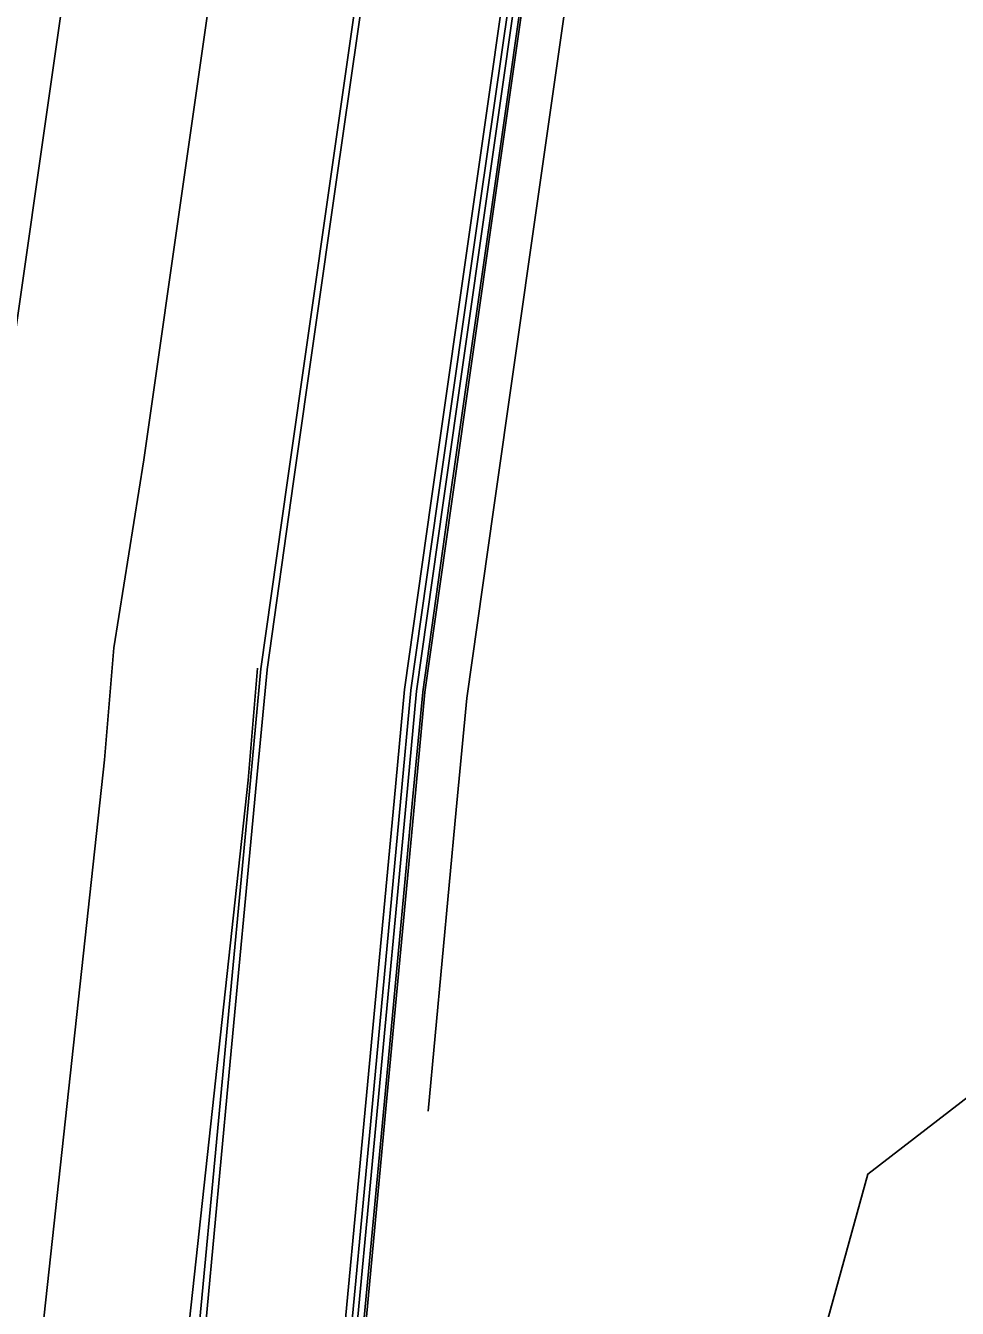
# Model space of a CAD drawing. Extents: x 1797478 to 1808916, y 246529 to 250952.
# Drawn here: x 1797866.3 to 1797943.4, y 248823.2 to 248929.3 of the extents above; entities that cross this region are included whole.
import ezdxf

# ---------------------------------------------------------------- set-up
doc = ezdxf.new("R2010")
doc.units = 0
for name, color, linetype in [('1', 7, 'Continuous'), ('60', 7, 'Continuous'), ('EDPV-LINE', 7, 'Continuous'), ('LIMT-CSLINE', 7, 'Continuous'), ('SHDR-UPAV', 7, 'Continuous')]:
    doc.layers.add(name, color=color, linetype=linetype)

msp = doc.modelspace()

# ---------------------------------------------------------------- linework, layer by layer
for points in [[(1797855.57, 248820.57), (1797858.28, 248845.43), (1797860.99, 248870.3), (1797862.02, 248879.51), (1797862.02, 248879.52), (1797864.24, 248895.09), (1797867.78, 248919.84), (1797871.31, 248944.59), (1797874.85, 248969.34), (1797878.39, 248994.08), (1797881.92, 249018.83), (1797885.46, 249043.58), (1797888.99, 249068.33), (1797892.53, 249093.08), (1797896.07, 249117.83), (1797899.6, 249142.58), (1797903.14, 249167.33), (1797906.67, 249192.07), (1797910.21, 249216.82), (1797913.75, 249241.57), (1797917.28, 249266.32)], [(1797855.57, 248820.57), (1797858.28, 248845.43), (1797860.99, 248870.3), (1797862.02, 248879.51), (1797862.02, 248879.52), (1797864.24, 248895.09), (1797867.78, 248919.84), (1797871.31, 248944.59), (1797874.85, 248969.34), (1797878.39, 248994.08), (1797881.92, 249018.83), (1797885.46, 249043.58), (1797888.99, 249068.33), (1797892.53, 249093.08), (1797896.07, 249117.83), (1797899.6, 249142.58), (1797903.14, 249167.33), (1797906.67, 249192.07), (1797910.21, 249216.82), (1797913.75, 249241.57), (1797917.28, 249266.32)], [(1797855.57, 248820.57), (1797858.28, 248845.43), (1797860.99, 248870.3), (1797862.02, 248879.51), (1797862.02, 248879.52), (1797864.24, 248895.09), (1797867.78, 248919.84), (1797871.31, 248944.59), (1797874.85, 248969.34), (1797878.39, 248994.08), (1797881.92, 249018.83), (1797885.46, 249043.58), (1797888.99, 249068.33), (1797892.53, 249093.08), (1797896.07, 249117.83), (1797899.6, 249142.58), (1797903.14, 249167.33), (1797906.67, 249192.07), (1797910.21, 249216.82), (1797913.75, 249241.57), (1797917.28, 249266.32)], [(1797855.57, 248820.57), (1797858.28, 248845.43), (1797860.99, 248870.3), (1797862.02, 248879.51), (1797862.02, 248879.52), (1797864.24, 248895.09), (1797867.78, 248919.84), (1797871.31, 248944.59), (1797874.85, 248969.34), (1797878.39, 248994.08), (1797881.92, 249018.83), (1797885.46, 249043.58), (1797888.99, 249068.33), (1797892.53, 249093.08), (1797896.07, 249117.83), (1797899.6, 249142.58), (1797903.14, 249167.33), (1797906.67, 249192.07), (1797910.21, 249216.82), (1797913.75, 249241.57), (1797917.28, 249266.32)], [(1797855.57, 248820.57), (1797858.28, 248845.43), (1797860.99, 248870.3), (1797862.02, 248879.51), (1797862.02, 248879.52), (1797864.24, 248895.09), (1797867.78, 248919.84), (1797871.31, 248944.59), (1797874.85, 248969.34), (1797878.39, 248994.08), (1797881.92, 249018.83), (1797885.46, 249043.58), (1797888.99, 249068.33), (1797892.53, 249093.08), (1797896.07, 249117.83), (1797899.6, 249142.58), (1797903.14, 249167.33), (1797906.67, 249192.07), (1797910.21, 249216.82), (1797913.75, 249241.57), (1797917.28, 249266.32)], [(1797867.46, 248818.87), (1797870.17, 248843.74), (1797872.88, 248868.6), (1797873.65, 248877.85), (1797873.65, 248877.86), (1797876.12, 248893.39), (1797879.66, 248918.14), (1797883.19, 248942.89), (1797886.73, 248967.64), (1797890.26, 248992.39), (1797893.8, 249017.14), (1797897.34, 249041.88), (1797900.87, 249066.63), (1797904.41, 249091.38), (1797907.95, 249116.13), (1797911.48, 249140.88), (1797915.02, 249165.63), (1797918.55, 249190.38), (1797922.09, 249215.13), (1797925.63, 249239.87), (1797929.16, 249264.62)], [(1797867.46, 248818.87), (1797870.17, 248843.74), (1797872.88, 248868.6), (1797873.65, 248877.85), (1797873.65, 248877.86), (1797876.12, 248893.39), (1797879.66, 248918.14), (1797883.19, 248942.89), (1797886.73, 248967.64), (1797890.26, 248992.39), (1797893.8, 249017.14), (1797897.34, 249041.88), (1797900.87, 249066.63), (1797904.41, 249091.38), (1797907.95, 249116.13), (1797911.48, 249140.88), (1797915.02, 249165.63), (1797918.55, 249190.38), (1797922.09, 249215.13), (1797925.63, 249239.87), (1797929.16, 249264.62)], [(1797867.46, 248818.87), (1797870.17, 248843.74), (1797872.88, 248868.6), (1797873.65, 248877.85), (1797873.65, 248877.86), (1797876.12, 248893.39), (1797879.66, 248918.14), (1797883.19, 248942.89), (1797886.73, 248967.64), (1797890.26, 248992.39), (1797893.8, 249017.14), (1797897.34, 249041.88), (1797900.87, 249066.63), (1797904.41, 249091.38), (1797907.95, 249116.13), (1797911.48, 249140.88), (1797915.02, 249165.63), (1797918.55, 249190.38), (1797922.09, 249215.13), (1797925.63, 249239.87), (1797929.16, 249264.62)], [(1797867.46, 248818.87), (1797870.17, 248843.74), (1797872.88, 248868.6), (1797873.65, 248877.85), (1797873.65, 248877.86), (1797876.12, 248893.39), (1797879.66, 248918.14), (1797883.19, 248942.89), (1797886.73, 248967.64), (1797890.26, 248992.39), (1797893.8, 249017.14), (1797897.34, 249041.88), (1797900.87, 249066.63), (1797904.41, 249091.38), (1797907.95, 249116.13), (1797911.48, 249140.88), (1797915.02, 249165.63), (1797918.55, 249190.38), (1797922.09, 249215.13), (1797925.63, 249239.87), (1797929.16, 249264.62)], [(1797880.27, 248817.04), (1797882.61, 248841.96), (1797884.94, 248866.88), (1797885.8, 248876.12), (1797885.8, 248876.12), (1797888, 248891.7), (1797891.54, 248916.44), (1797895.07, 248941.19), (1797898.61, 248965.94), (1797902.14, 248990.69), (1797905.68, 249015.44), (1797909.22, 249040.19), (1797912.75, 249064.94), (1797916.29, 249089.68), (1797919.83, 249114.43), (1797923.36, 249139.18), (1797926.9, 249163.93), (1797930.43, 249188.68), (1797933.97, 249213.43), (1797937.51, 249238.18), (1797941.04, 249262.93)], [(1797880.27, 248817.04), (1797882.61, 248841.96), (1797884.94, 248866.88), (1797885.8, 248876.12), (1797885.8, 248876.12), (1797888, 248891.7), (1797891.54, 248916.44), (1797895.07, 248941.19), (1797898.61, 248965.94), (1797902.14, 248990.69), (1797905.68, 249015.44), (1797909.22, 249040.19), (1797912.75, 249064.94), (1797916.29, 249089.68), (1797919.83, 249114.43), (1797923.36, 249139.18), (1797926.9, 249163.93), (1797930.43, 249188.68), (1797933.97, 249213.43), (1797937.51, 249238.18), (1797941.04, 249262.93)], [(1797880.27, 248817.04), (1797882.61, 248841.96), (1797884.94, 248866.88), (1797885.8, 248876.12), (1797885.8, 248876.12), (1797888, 248891.7), (1797891.54, 248916.44), (1797895.07, 248941.19), (1797898.61, 248965.94), (1797902.14, 248990.69), (1797905.68, 249015.44), (1797909.22, 249040.19), (1797912.75, 249064.94), (1797916.29, 249089.68), (1797919.83, 249114.43), (1797923.36, 249139.18), (1797926.9, 249163.93), (1797930.43, 249188.68), (1797933.97, 249213.43), (1797937.51, 249238.18), (1797941.04, 249262.93)], [(1797880.27, 248817.04), (1797882.61, 248841.96), (1797884.94, 248866.88), (1797885.8, 248876.12), (1797885.8, 248876.12), (1797888, 248891.7), (1797891.54, 248916.44), (1797895.07, 248941.19), (1797898.61, 248965.94), (1797902.14, 248990.69), (1797905.68, 249015.44), (1797909.22, 249040.19), (1797912.75, 249064.94), (1797916.29, 249089.68), (1797919.83, 249114.43), (1797923.36, 249139.18), (1797926.9, 249163.93), (1797930.43, 249188.68), (1797933.97, 249213.43), (1797937.51, 249238.18), (1797941.04, 249262.93)], [(1797880.78, 248816.97), (1797883.11, 248841.89), (1797885.44, 248866.81), (1797886.31, 248876.04), (1797886.31, 248876.05), (1797888.51, 248891.62), (1797892.04, 248916.37), (1797895.58, 248941.12), (1797899.11, 248965.87), (1797902.65, 248990.62), (1797906.19, 249015.37), (1797909.72, 249040.12), (1797913.26, 249064.86), (1797916.79, 249089.61), (1797920.33, 249114.36), (1797923.87, 249139.11), (1797927.4, 249163.86), (1797930.94, 249188.61), (1797934.48, 249213.36), (1797938.01, 249238.1), (1797941.55, 249262.85)], [(1797892.69, 248815.26), (1797895.02, 248840.18), (1797897.35, 248865.11), (1797898.21, 248874.34), (1797898.21, 248874.35), (1797900.41, 248889.92), (1797903.95, 248914.67), (1797907.48, 248939.42), (1797911.02, 248964.17), (1797914.56, 248988.92), (1797918.09, 249013.67), (1797921.63, 249038.41), (1797925.16, 249063.16), (1797928.7, 249087.91), (1797932.24, 249112.66), (1797935.77, 249137.41), (1797939.31, 249162.16), (1797942.85, 249186.91), (1797946.38, 249211.65), (1797949.92, 249236.4), (1797953.45, 249261.15)], [(1797893.14, 248815.2), (1797895.48, 248840.12), (1797897.81, 248865.04), (1797898.67, 248874.28), (1797898.67, 248874.28), (1797900.87, 248889.86), (1797904.41, 248914.61), (1797907.94, 248939.35), (1797911.48, 248964.1), (1797915.01, 248988.85), (1797918.55, 249013.6), (1797922.09, 249038.35), (1797925.62, 249063.1), (1797929.16, 249087.85), (1797932.69, 249112.59), (1797936.23, 249137.34), (1797939.77, 249162.09), (1797943.3, 249186.84), (1797946.84, 249211.59), (1797950.38, 249236.34), (1797953.91, 249261.09)], [(1797893.66, 248815.13), (1797895.99, 248840.05), (1797898.32, 248864.97), (1797899.19, 248874.2), (1797899.19, 248874.21), (1797901.38, 248889.78), (1797904.92, 248914.53), (1797908.46, 248939.28), (1797911.99, 248964.03), (1797915.53, 248988.78), (1797919.07, 249013.53), (1797922.6, 249038.28), (1797926.14, 249063.02), (1797929.67, 249087.77), (1797933.21, 249112.52), (1797936.75, 249137.27), (1797940.28, 249162.02), (1797943.82, 249186.77), (1797947.35, 249211.52), (1797950.89, 249236.26), (1797954.43, 249261.01)], [(1797879.34, 248817.17), (1797882.05, 248842.04), (1797884.76, 248866.9), (1797885.53, 248876.16)]]:
    msp.add_lwpolyline(points)
at = {"layer": '1'}
msp.add_lwpolyline([(1797867.46, 248818.87), (1797870.17, 248843.74), (1797872.88, 248868.6), (1797873.65, 248877.85), (1797873.65, 248877.86), (1797876.12, 248893.39), (1797879.66, 248918.14), (1797883.19, 248942.89), (1797886.73, 248967.64), (1797890.26, 248992.39), (1797893.8, 249017.14), (1797897.34, 249041.88), (1797900.87, 249066.63), (1797904.41, 249091.38), (1797907.95, 249116.13), (1797911.48, 249140.88), (1797915.02, 249165.63), (1797918.55, 249190.38), (1797922.09, 249215.13), (1797925.63, 249239.87), (1797929.16, 249264.62)], dxfattribs=at)
at = {"layer": '60'}
msp.add_lwpolyline([(1797936, 248834.33), (1797963.62, 248855.64), (1797966.12, 248864.64), (1797966.12, 248864.64), (1797971.99, 248879.69), (1797974.51, 248904.59), (1797977.91, 248929.36), (1797983, 248953.88), (1797989.14, 248978.26), (1797987.52, 249003.75), (1797989.73, 249028.68), (1797993.37, 249053.42), (1797997.69, 249078.05), (1798003.41, 249102.49), (1798008.5, 249127.02), (1798011.2, 249151.89), (1798011.05, 249177.16), (1797999.58, 249204.05)], dxfattribs=at)
at = {"layer": 'EDPV-LINE'}
for points in [[(1797855.57, 248820.57), (1797858.28, 248845.43), (1797860.99, 248870.3), (1797862.02, 248879.51), (1797862.02, 248879.52), (1797864.24, 248895.09), (1797867.78, 248919.84), (1797871.31, 248944.59), (1797874.85, 248969.34), (1797878.39, 248994.08), (1797881.92, 249018.83), (1797885.46, 249043.58), (1797888.99, 249068.33), (1797892.53, 249093.08), (1797896.07, 249117.83), (1797899.6, 249142.58), (1797903.14, 249167.33), (1797906.67, 249192.07), (1797910.21, 249216.82), (1797913.75, 249241.57), (1797917.28, 249266.32)], [(1797880.27, 248817.04), (1797882.61, 248841.96), (1797884.94, 248866.88), (1797885.8, 248876.12), (1797885.8, 248876.12), (1797888, 248891.7), (1797891.54, 248916.44), (1797895.07, 248941.19), (1797898.61, 248965.94), (1797902.14, 248990.69), (1797905.68, 249015.44), (1797909.22, 249040.19), (1797912.75, 249064.94), (1797916.29, 249089.68), (1797919.83, 249114.43), (1797923.36, 249139.18), (1797926.9, 249163.93), (1797930.43, 249188.68), (1797933.97, 249213.43), (1797937.51, 249238.18), (1797941.04, 249262.93)], [(1797880.27, 248817.04), (1797882.61, 248841.96), (1797884.94, 248866.88), (1797885.8, 248876.12), (1797885.8, 248876.12), (1797888, 248891.7), (1797891.54, 248916.44), (1797895.07, 248941.19), (1797898.61, 248965.94), (1797902.14, 248990.69), (1797905.68, 249015.44), (1797909.22, 249040.19), (1797912.75, 249064.94), (1797916.29, 249089.68), (1797919.83, 249114.43), (1797923.36, 249139.18), (1797926.9, 249163.93), (1797930.43, 249188.68), (1797933.97, 249213.43), (1797937.51, 249238.18), (1797941.04, 249262.93)]]:
    msp.add_lwpolyline(points, dxfattribs=at)
at = {"layer": 'LIMT-CSLINE'}
msp.add_lwpolyline([(1797988.45, 249256.15), (1797995.53, 249229.89), (1797999.58, 249204.05), (1798011.05, 249177.16), (1798011.2, 249151.89), (1798008.5, 249127.02), (1798003.41, 249102.49), (1797997.69, 249078.05), (1797993.37, 249053.42), (1797989.73, 249028.68), (1797987.52, 249003.75), (1797989.14, 248978.26), (1797983, 248953.88), (1797977.91, 248929.36), (1797974.51, 248904.59), (1797971.99, 248879.69), (1797966.12, 248864.64), (1797966.12, 248864.64), (1797963.62, 248855.64), (1797936, 248834.33), (1797929.31, 248810.03)], dxfattribs=at)
at = {"layer": 'SHDR-UPAV'}
for points in [[(1797892.15, 248815.34), (1797894.49, 248840.26), (1797896.82, 248865.18), (1797897.68, 248874.42), (1797897.68, 248874.42), (1797899.88, 248890), (1797903.42, 248914.75), (1797906.95, 248939.5), (1797910.49, 248964.24), (1797914.02, 248988.99), (1797917.56, 249013.74), (1797921.1, 249038.49), (1797924.63, 249063.24), (1797928.17, 249087.99), (1797931.7, 249112.74), (1797935.24, 249137.48), (1797938.78, 249162.23), (1797942.31, 249186.98), (1797945.85, 249211.73), (1797949.39, 249236.48), (1797952.92, 249261.23)], [(1797892.15, 248815.34), (1797894.49, 248840.26), (1797896.82, 248865.18), (1797897.68, 248874.42), (1797897.68, 248874.42), (1797899.88, 248890), (1797903.42, 248914.75), (1797906.95, 248939.5), (1797910.49, 248964.24), (1797914.02, 248988.99), (1797917.56, 249013.74), (1797921.1, 249038.49), (1797924.63, 249063.24), (1797928.17, 249087.99), (1797931.7, 249112.74), (1797935.24, 249137.48), (1797938.78, 249162.23), (1797942.31, 249186.98), (1797945.85, 249211.73), (1797949.39, 249236.48), (1797952.92, 249261.23)], [(1797893.84, 248815.1), (1797896.17, 248840.02), (1797898.5, 248864.94), (1797899.36, 248874.18), (1797899.36, 248874.18), (1797901.56, 248889.76), (1797905.1, 248914.51), (1797908.63, 248939.26), (1797912.17, 248964), (1797915.71, 248988.75), (1797919.24, 249013.5), (1797922.78, 249038.25), (1797926.31, 249063), (1797929.85, 249087.75), (1797933.39, 249112.5), (1797936.92, 249137.24), (1797940.46, 249161.99), (1797944, 249186.74), (1797947.53, 249211.49), (1797951.07, 249236.24), (1797954.6, 249260.99)], [(1797899.63, 248839.53), (1797901.96, 248864.45), (1797902.83, 248873.68), (1797902.83, 248873.69), (1797905.03, 248889.26), (1797908.56, 248914.01), (1797912.1, 248938.76), (1797915.64, 248963.51), (1797919.17, 248988.26), (1797922.71, 249013.01), (1797926.24, 249037.75), (1797929.78, 249062.5), (1797933.32, 249087.25), (1797936.85, 249112), (1797940.39, 249136.75), (1797943.92, 249161.5), (1797947.46, 249186.25), (1797951, 249211)]]:
    msp.add_lwpolyline(points, dxfattribs=at)

doc.saveas('drawing.dxf')
